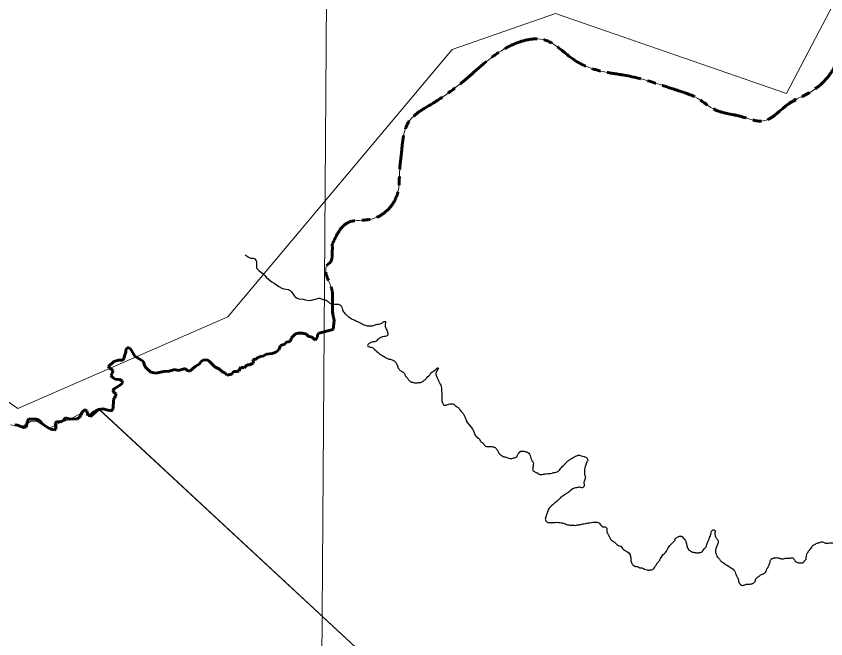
# Model space of a CAD drawing. Extents: x 553962 to 842807, y 8883888 to 9032388.
# Drawn here: x 818165 to 820994, y 9017223 to 9019397 of the extents above; entities that cross this region are included whole.
import ezdxf

# ---------------------------------------------------------------- set-up
doc = ezdxf.new("R2010")
doc.units = 0
doc.header["$LTSCALE"] = 20
doc.linetypes.add('LONG_DASH_SHORT_DASH', pattern=[9.9, 6, -1.2, 1.5, -1.2])
for name, color, linetype, lineweight in [('1', 7, 'Continuous', 13), ('23', 7, 'Continuous', 13), ('24', 7, 'Continuous', 25), ('27', 7, 'Continuous', 13), ('35', 7, 'Continuous', 13), ('40', 7, 'Continuous', 25), ('7', 7, 'LONG_DASH_SHORT_DASH', 60), ('8', 7, 'Continuous', 13)]:
    doc.layers.add(name, color=color, linetype=linetype, lineweight=lineweight)

msp = doc.modelspace()

# ---------------------------------------------------------------- linework, layer by layer
at = {"layer": '1'}
msp.add_lwpolyline([(819280.51, 9023933.13), (819225.88, 9016147.33), (819139.2, 9004420.82)], dxfattribs=at)
at = {"layer": '1', "linetype": 'LONG_DASH_SHORT_DASH', "lineweight": 60}
msp.add_lwpolyline([(818895.76, 9018150.92), (818900.87, 9018143.94), (818918.02, 9018147.06), (818918.02, 9018147.06), (818923.54, 9018156.44), (818938.42, 9018156.72), (818942.91, 9018158.84), (818949.39, 9018171.71), (818961.07, 9018169.38), (818971.24, 9018179.54), (818979.49, 9018179.96), (818993.18, 9018186.21), (818993.56, 9018191.88), (818991.73, 9018197.97), (819000.31, 9018198.76), (819008.54, 9018205.4), (819022.27, 9018209.88), (819025.11, 9018209.06), (819039.46, 9018217.4), (819059.17, 9018219.12), (819072.06, 9018223.85), (819082.35, 9018232.85), (819087.94, 9018247), (819103.15, 9018252.59), (819107.67, 9018258.79), (819122.02, 9018261.18), (819126.33, 9018273.7), (819140.24, 9018287.98), (819150.83, 9018290.33), (819164.75, 9018289.95), (819179.01, 9018286.43), (819185.52, 9018279.19), (819196.03, 9018278.1), (819210.82, 9018266.55), (819217.66, 9018278.04), (819218.09, 9018284.32), (819222.4, 9018290.58), (819271.84, 9018303.4), (819275.99, 9018335.09)], dxfattribs=at)
at = {"layer": '23'}
for points in [[(818895.76, 9018150.92), (818900.87, 9018143.94), (818918.02, 9018147.06), (818918.02, 9018147.06), (818923.54, 9018156.44), (818938.42, 9018156.72), (818942.91, 9018158.84), (818949.39, 9018171.71), (818961.07, 9018169.38), (818971.24, 9018179.54), (818979.49, 9018179.96), (818993.18, 9018186.21), (818993.56, 9018191.88), (818991.73, 9018197.97), (819000.31, 9018198.76), (819008.54, 9018205.4), (819022.27, 9018209.88), (819025.11, 9018209.06), (819039.46, 9018217.4), (819059.17, 9018219.12), (819072.06, 9018223.85), (819082.35, 9018232.85), (819087.94, 9018247), (819103.15, 9018252.59), (819107.67, 9018258.79), (819122.02, 9018261.18), (819126.33, 9018273.7), (819140.24, 9018287.98), (819150.83, 9018290.33), (819164.75, 9018289.95), (819179.01, 9018286.43), (819185.52, 9018279.19), (819196.03, 9018278.1), (819210.82, 9018266.55), (819217.66, 9018278.04), (819218.09, 9018284.32), (819222.4, 9018290.58), (819271.84, 9018303.4), (819276.22, 9018334.01)], [(818454.17, 9018024.27), (818466.82, 9018026.31), (818494.38, 9018018.82), (818502.77, 9018023.3), (818506.34, 9018063.97), (818512.6, 9018070.68), (818512.2, 9018078.86), (818505.56, 9018084.74), (818502.24, 9018091.19), (818506.57, 9018095.91), (818532.79, 9018111.94), (818535.9, 9018116.93), (818535.11, 9018123.68), (818525.35, 9018128.36), (818510.82, 9018129.56), (818503.4, 9018134.24), (818495.67, 9018143.11), (818500.65, 9018152.24), (818502.79, 9018159.86), (818499.67, 9018163.77), (818488.31, 9018168.87), (818486.75, 9018174.34), (818505.96, 9018191.67), (818522.62, 9018195.78), (818536.36, 9018195.81), (818542.21, 9018203.61), (818542.62, 9018211.43), (818547.32, 9018223.95), (818547.33, 9018232.56), (818552.42, 9018239.59), (818558.3, 9018239.59), (818564.17, 9018235.68), (818579.3, 9018210.44), (818609.04, 9018191.68), (818612.68, 9018176.65), (818619.94, 9018167.88), (818635.32, 9018154.08), (818653, 9018150.41), (818680.41, 9018157.05), (818698.88, 9018157.79), (818717.97, 9018163.57), (818732.31, 9018159.87), (818751.9, 9018166.11), (818756.19, 9018165.72), (818762.1, 9018159.86), (818771.48, 9018157.91), (818790.5, 9018174.14), (818803.43, 9018181.97), (818812.45, 9018192.14), (818817.92, 9018196.03), (818831.62, 9018196.83), (818837.54, 9018193.31), (818858.92, 9018172.77), (818875.16, 9018165.09), (818886.54, 9018154.36), (818895.76, 9018150.92)], [(820232.38, 9014602.59), (820302.04, 9014700.09), (820217.45, 9014806.31), (820140.81, 9014863.09), (819970.09, 9014850.21), (819908.31, 9014881.42), (820158.85, 9015075.17), (820030.26, 9015547.58), (820553.73, 9015358.31), (820560.53, 9015546.11), (820588, 9015640.19), (820580.18, 9015810.95), (820561.08, 9016017.47), (820577.15, 9016167.4), (819699.87, 9016380.84), (819632.71, 9016709.19), (819415.46, 9017133.01), (818454.17, 9018024.27)]]:
    msp.add_lwpolyline(points, dxfattribs=at)
for points in [[(819269.3, 9018601.55), (819325.46, 9018677.47), (819406.72, 9018688.87), (819497.34, 9018778.33), (819504.11, 9018853.87), (819512.24, 9018933.23), (819522.57, 9018998.45), (819538.51, 9019031.52), (819618.34, 9019091.67), (819758.67, 9019196.93), (819824.47, 9019252.21), (819925.72, 9019308.14), (820006.88, 9019315.69), (820112.87, 9019245.87), (820220.74, 9019202.94), (820288.82, 9019191.49), (820398.3, 9019163.93), (820463.62, 9019142.26), (820546.42, 9019110.04), (820607.54, 9019070.49), (820693.1, 9019048.48), (820774.98, 9019031.65), (820866.22, 9019092.89), (820937.96, 9019131.39), (821015.58, 9019205.69), (821047.19, 9019260.28), (821084.66, 9019294.24), (821098.4, 9019302.35)], [(819276.22, 9018334.01), (819271.21, 9018357.62), (819270.36, 9018410.14), (819267.64, 9018443.52), (819252.44, 9018482.41), (819254, 9018531.02), (819259.18, 9018534.7), (819269.06, 9018566.39), (819269.3, 9018601.55)]]:
    msp.add_spline(points, degree=3, dxfattribs=at)
at = {"layer": '24'}
msp.add_lwpolyline([(818965.25, 9018563.88), (818978.28, 9018554.18), (818984.67, 9018552.95), (818992.48, 9018552.47), (818996.38, 9018551.45), (818998.8, 9018549.56), (819002.75, 9018543.57), (819004.14, 9018540.52), (819004.74, 9018533.05), (819004.2, 9018522.02), (819004.71, 9018518.06), (819005.44, 9018516.38), (819007.3, 9018513.92), (819011.96, 9018509.03), (819028.19, 9018497.53), (819033.84, 9018492), (819038.34, 9018485.94), (819046.89, 9018478.12), (819058.13, 9018470.22), (819066.06, 9018465.17), (819082.74, 9018453.33), (819092.4, 9018447.52), (819099.35, 9018445.41), (819114.78, 9018442.65), (819122.07, 9018439.04), (819127.03, 9018434.84), (819136.95, 9018420.24), (819140.01, 9018416.84), (819144.09, 9018413.84), (819152.03, 9018410.72), (819167.06, 9018408.98), (819174.13, 9018407.1), (819189.56, 9018404.94), (819196.23, 9018405.51), (819221.7, 9018412.47), (819225.64, 9018412.32), (819235.65, 9018408.48)], dxfattribs=at)
for points in [[(819235.65, 9018408.48), (819251.48, 9018403.56), (819256.01, 9018399.44), (819265.6, 9018392.72), (819269.15, 9018391.66), (819281.87, 9018392.04), (819291.02, 9018391.43), (819295.58, 9018389.86), (819298.6, 9018387.28), (819300.62, 9018385.23), (819303.12, 9018381.64)], [(819303.12, 9018381.64), (819305.04, 9018371.44), (819308.02, 9018365.3), (819313.04, 9018359.65), (819318.08, 9018355.02), (819321.09, 9018351.93), (819331.18, 9018344.19), (819339.26, 9018339.52), (819349.89, 9018334.32), (819356.98, 9018331.2), (819367.1, 9018326.51), (819384.3, 9018318.18), (819396.99, 9018316.01), (819401.57, 9018315.96), (819410.22, 9018316.38), (819422.48, 9018320.32), (819441.36, 9018325.21), (819445.46, 9018328.22), (819450.07, 9018331.23), (819454.64, 9018330.67), (819454.59, 9018326.09), (819454, 9018318.46), (819454.92, 9018310.31), (819457.91, 9018304.68), (819461.39, 9018297.52), (819463.35, 9018290.88), (819463.31, 9018287.32), (819461.72, 9018282.25), (819458.14, 9018280.25), (819448.96, 9018278.31), (819440.8, 9018276.87), (819433.11, 9018271.87), (819427.47, 9018267.85), (819423.34, 9018262.81), (819417.21, 9018260.33), (819411.61, 9018259.88), (819401.9, 9018256.42), (819398.84, 9018254.92), (819392.64, 9018247.36), (819396.3, 9018243.38), (819401.63, 9018242.05), (819408.84, 9018240.57), (819412.88, 9018237.47), (819428.99, 9018223.05), (819434.54, 9018218.42), (819442.11, 9018213.25), (819445.14, 9018211.69), (819447.16, 9018209.63), (819447.66, 9018209.63), (819453.74, 9018207.02), (819459.8, 9018202.88), (819464.35, 9018200.8), (819475.52, 9018198.64), (819485.12, 9018193.45), (819490.16, 9018189.33)], [(819490.16, 9018189.33), (819492.67, 9018186.25), (819494.16, 9018182.67), (819497.14, 9018176.53), (819498.6, 9018170.41), (819501.1, 9018166.82), (819504.61, 9018162.2), (819508.64, 9018158.6), (819514.2, 9018156), (819519.25, 9018152.38), (819522.24, 9018147.26), (819523.72, 9018142.66), (819531.74, 9018132.91), (819534.74, 9018128.3), (819540.27, 9018122.64), (819543.3, 9018120.06), (819547.36, 9018119.51), (819552.94, 9018117.93), (819559.55, 9018117.35), (819564.12, 9018116.79), (819575.84, 9018118.7), (819578.38, 9018118.68), (819582.98, 9018120.16), (819590.68, 9018126.18), (819594.78, 9018129.19), (819597.36, 9018132.22), (819598.9, 9018133.73), (819603.54, 9018138.77), (819609.2, 9018144.3), (819612.31, 9018148.85), (819616.95, 9018154.4), (819625.14, 9018158.9), (819627.19, 9018160.4), (819629.77, 9018163.43), (819631.31, 9018164.43), (819633.36, 9018165.93), (819635.43, 9018168.96), (819638.49, 9018169.95), (819639.99, 9018167.39), (819635.86, 9018161.84), (819633.25, 9018156.26), (819631.65, 9018150.18), (819634.55, 9018136.4), (819639.02, 9018127.2), (819643.98, 9018116.46), (819648.48, 9018108.78), (819650.92, 9018100.1), (819651.34, 9018092.46), (819651.27, 9018086.35), (819652.16, 9018075.15), (819652.06, 9018065.99), (819652.51, 9018061.4), (819652.43, 9018054.28), (819653.88, 9018047.14), (819656.36, 9018042.02)], [(819656.36, 9018042.02), (819660.39, 9018038.93), (819665.99, 9018038.87), (819672.63, 9018041.34), (819675.7, 9018042.33), (819684.36, 9018043.76), (819691.48, 9018043.18), (819696.02, 9018040.59), (819701.56, 9018035.44), (819707.12, 9018031.82), (819711.15, 9018028.72), (819715.15, 9018022.58), (819719.67, 9018017.44), (819721.68, 9018014.87), (819726.2, 9018010.24), (819730.67, 9018001.04), (819735.63, 9017989.79), (819737.61, 9017984.68), (819742.1, 9017977), (819763.64, 9017947.25), (819769.07, 9017933.46), (819772.59, 9017929.86), (819778.12, 9017924.2), (819783.17, 9017920.58), (819786.64, 9017912.91), (819794.72, 9017907.74), (819800.23, 9017900.05), (819805.27, 9017895.92), (819810.86, 9017894.85), (819815.94, 9017894.79), (819823.58, 9017895.22), (819830.17, 9017893.62), (819833.72, 9017892.57), (819838.28, 9017890.99), (819840.8, 9017888.93), (819847.3, 9017879.19), (819849.79, 9017874.08), (819852.29, 9017869.98), (819857.33, 9017865.86), (819861.86, 9017862.24), (819863.89, 9017861.21), (819867.93, 9017859.13), (819873.52, 9017858.05), (819879.1, 9017856.46), (819893.3, 9017852.75), (819906.56, 9017855.67), (819909.62, 9017856.14), (819913.72, 9017859.15), (819916.84, 9017864.72), (819928.69, 9017877.82), (819943.43, 9017877.16), (819948.5, 9017875.58), (819953.06, 9017874), (819962.04, 9017858.13), (819964.98, 9017848.94)], [(819964.98, 9017848.94), (819968.97, 9017841.78), (819970.98, 9017839.72), (819971.4, 9017831.57), (819970.82, 9017824.96), (819969.72, 9017818.36), (819969.65, 9017812.25), (819971.65, 9017809.18), (819975.7, 9017807.61), (819981.25, 9017803.48), (819985.82, 9017802.92), (819991.87, 9017797.77), (820002.04, 9017797.15), (820016.82, 9017799.54), (820037.19, 9017801.87), (820041.79, 9017803.35), (820047.39, 9017803.8), (820055.56, 9017806.25), (820058.63, 9017808.26), (820062.74, 9017811.78), (820068.42, 9017818.84), (820080.27, 9017831.95), (820084.9, 9017836.48), (820093.14, 9017845.04), (820103.38, 9017851.04), (820119.77, 9017860.54), (820123.86, 9017862.53), (820127.44, 9017864.02), (820139.12, 9017862.37), (820158.37, 9017854.53), (820161.82, 9017845.33), (820159.23, 9017840.78), (820153.98, 9017826.59), (820152.94, 9017824.56), (820150.67, 9017804.23), (820151.08, 9017795.58), (820152.57, 9017792.51), (820153.54, 9017788.42), (820150.35, 9017776.24), (820149.17, 9017762.01), (820148.57, 9017753.87), (820145.5, 9017752.89), (820143.44, 9017750.87), (820137.86, 9017751.95), (820125.64, 9017751.06), (820119.02, 9017750.11), (820095.45, 9017735.6), (820088.27, 9017730.59), (820082.63, 9017727.09), (820076.47, 9017722.06), (820068.28, 9017717.57), (820062.61, 9017711.01), (820058.5, 9017707.5), (820055.93, 9017705.49), (820052.33, 9017701.96)], [(820052.33, 9017701.96), (820030.23, 9017682.35), (820025.06, 9017675.28), (820019.82, 9017661.59), (820016.14, 9017651.45), (820015.59, 9017647.9), (820013.48, 9017641.3), (820019.97, 9017630.55), (820032.68, 9017629.4), (820036.7, 9017628.64), (820039.28, 9017628.82), (820060.15, 9017629.62), (820068.79, 9017628.51), (820079.94, 9017625.34), (820091.09, 9017621.15), (820097.18, 9017620.57), (820104.3, 9017619.99), (820114.47, 9017619.37), (820118.03, 9017619.33), (820119.04, 9017619.32), (820126.69, 9017620.77), (820130.26, 9017621.24), (820145.05, 9017624.14), (820152.69, 9017625.58), (820164.42, 9017627.5), (820173.6, 9017629.43), (820183.28, 9017630.86), (820190.91, 9017630.78), (820198.02, 9017629.68), (820202.57, 9017627.09), (820206.06, 9017621.46), (820211.6, 9017616.31), (820219.2, 9017613.68), (820224.79, 9017613.12), (820229.18, 9017596.78), (820234.15, 9017586.05), (820239.11, 9017575.31), (820244.62, 9017568.12), (820251.68, 9017562.45), (820261.26, 9017555.22), (820267.3, 9017549.56), (820278.44, 9017544.86), (820283.96, 9017538.19), (820290.01, 9017533.04), (820298.6, 9017527.86), (820305.16, 9017523.21), (820309.66, 9017516.55), (820310.64, 9017513.48), (820312.11, 9017508.38), (820312.49, 9017505.47)], [(820584.97, 9017568.6), (820590.75, 9017584.31), (820591.81, 9017587.86), (820592.88, 9017592.43), (820594.97, 9017598.01), (820596.02, 9017600.03), (820600.12, 9017603.55), (820602.67, 9017603.52), (820606.7, 9017599.92), (820606.62, 9017592.8), (820607.51, 9017582.1), (820609.99, 9017576.48), (820612.99, 9017571.86), (820615.5, 9017569.29), (820617.49, 9017565.2), (820616.36, 9017555.54), (820612.17, 9017544.39), (820610.06, 9017537.8), (820607.91, 9017528.15), (820611.84, 9017515.9), (820615.32, 9017508.74), (820618.33, 9017505.14), (820622.35, 9017501.03), (820629.38, 9017492.3), (820633.42, 9017490.22), (820645.54, 9017481.95), (820653.62, 9017477.29), (820660.68, 9017471.61), (820663.21, 9017470.57), (820670.28, 9017465.92), (820674.8, 9017460.27), (820678.26, 9017451.58), (820682.71, 9017440.85), (820685.71, 9017436.24), (820688.2, 9017431.63), (820688.65, 9017426.54), (820689.13, 9017423.48), (820691.09, 9017417.35), (820695.62, 9017412.72), (820702.2, 9017409.6), (820706.27, 9017410.06), (820710.86, 9017411.54), (820715.47, 9017413.53), (820723.1, 9017413.96), (820736.35, 9017415.34), (820739.92, 9017416.83), (820745.06, 9017421.36), (820747.66, 9017425.91), (820749.76, 9017432), (820754.4, 9017437.54), (820757.99, 9017439.54), (820761.07, 9017442.05), (820769.27, 9017447.06), (820780.01, 9017452.54), (820788.32, 9017467.21)], [(820312.49, 9017505.47), (820313.44, 9017491.57), (820316.44, 9017486.45), (820319.44, 9017481.84), (820326.51, 9017477.18), (820329.54, 9017475.62), (820335.64, 9017475.05), (820344.24, 9017470.89), (820349.84, 9017471.34), (820353.39, 9017470.28), (820360.47, 9017466.64), (820369.09, 9017464.01), (820373.66, 9017462.94), (820378.75, 9017463.4), (820384.86, 9017463.84), (820399.26, 9017477.43), (820405.48, 9017488.05), (820410.12, 9017492.58), (820416.35, 9017503.71), (820420.5, 9017510.79), (820425.67, 9017517.86), (820431.31, 9017521.88), (820436.46, 9017527.93), (820438.54, 9017530.96), (820443.75, 9017542.1), (820455.09, 9017555.21), (820466.42, 9017566.8)], [(820466.42, 9017566.8), (820468.01, 9017572.38), (820471.1, 9017575.91), (820475.71, 9017578.4), (820479.3, 9017580.91), (820485.41, 9017581.86), (820489.48, 9017581.31), (820495.51, 9017575.14), (820498.53, 9017572.06), (820503.54, 9017565.9), (820505.02, 9017561.81), (820506.98, 9017554.66), (820507.94, 9017549.56), (820508.92, 9017547.01), (820508.9, 9017544.97), (820511.38, 9017539.86), (820513.38, 9017536.28), (820515.88, 9017532.69), (820518.41, 9017531.64), (820524.47, 9017527.51), (820531.06, 9017525.4), (820537.66, 9017524.31), (820541.72, 9017523.76), (820548.34, 9017523.69), (820552.92, 9017524.15), (820558.03, 9017525.62), (820564.18, 9017530.14), (820569.36, 9017537.72), (820576.06, 9017545.28), (820577.11, 9017548.32), (820579.22, 9017555.43), (820582.38, 9017564.04), (820584.97, 9017568.6)], [(820788.32, 9017467.21), (820792.99, 9017474.8), (820795.07, 9017479.35), (820797.17, 9017484.42), (820798.22, 9017487.97), (820799.8, 9017492.03), (820799.84, 9017495.59), (820802.43, 9017500.14), (820805.52, 9017503.16), (820808.58, 9017503.64), (820809.09, 9017503.63), (820812.16, 9017505.64), (820817.26, 9017506.09), (820822.86, 9017506.54), (820833.51, 9017503.88), (820839.6, 9017502.8), (820842.65, 9017502.77), (820845.71, 9017502.74), (820853.35, 9017504.18), (820858.45, 9017504.64), (820863.03, 9017505.1), (820869.13, 9017505.03), (820874.23, 9017506), (820878.81, 9017505.95), (820882.32, 9017501.33), (820884.33, 9017499.28), (820887.32, 9017494.16), (820894.91, 9017490), (820898.96, 9017488.94), (820904.55, 9017488.38), (820912.19, 9017488.8), (820919.38, 9017494.32), (820920.42, 9017496.35), (820925.56, 9017500.88), (820925.61, 9017505.46), (820926.18, 9017510.54), (820927.28, 9017518.16), (820931.94, 9017525.74), (820936.08, 9017531.3), (820944.86, 9017542.91), (820948.49, 9017548.98), (820952.58, 9017550.97), (820957.7, 9017553.46), (820963.34, 9017557.47), (820969.96, 9017558.42), (820976.61, 9017560.9), (820978.65, 9017561.38), (820982.21, 9017561.85), (820990.31, 9017557.7), (821002.51, 9017557.57), (821010.66, 9017558.5), (821022.35, 9017557.36), (821030, 9017559.31), (821035.1, 9017559.77), (821042.72, 9017559.18)]]:
    msp.add_spline(points, degree=3, dxfattribs=at)
at = {"layer": '27'}
msp.add_lwpolyline([(819415.46, 9017133.01), (818454.14, 9018024.48), (818456.39, 9018023.38), (818426.5, 9017996.79), (818409.89, 9018020.05), (818383.31, 9018006.76), (818353.41, 9017990.14), (818316.87, 9017976.84), (818277, 9017956.9), (818237.14, 9017983.49), (818217.2, 9017983.49), (818183.98, 9017963.55), (818144.12, 9017970.2)], dxfattribs=at)
at = {"layer": '35'}
msp.add_lwpolyline([(819415.46, 9017133.01), (818454.14, 9018024.48), (818456.39, 9018023.38), (818426.5, 9017996.79), (818409.89, 9018020.05), (818383.31, 9018006.76), (818353.41, 9017990.14), (818316.87, 9017976.84), (818277, 9017956.9), (818237.14, 9017983.49), (818217.2, 9017983.49), (818183.98, 9017963.55), (818144.12, 9017970.2)], dxfattribs=at)
at = {"layer": '40'}
msp.add_spline([(834516.23, 9024088.7), (834406.32, 9023062.61), (832208.25, 9018884.91), (827958.64, 9013937.63), (824002.12, 9008990.35), (821510.96, 9005985.34), (820375.28, 9004153.02)], degree=3, dxfattribs=at)
msp.add_spline([(834516.23, 9024088.7), (834406.32, 9023062.61), (832208.25, 9018884.91), (827958.64, 9013937.63), (824002.12, 9008990.35), (821510.96, 9005985.34), (820375.28, 9004153.02)], degree=3, dxfattribs=at)
at = {"layer": '7'}
for points in [[(818895.76, 9018150.92), (818900.87, 9018143.94), (818918.02, 9018147.06), (818918.02, 9018147.06), (818923.54, 9018156.44), (818938.42, 9018156.72), (818942.91, 9018158.84), (818949.39, 9018171.71), (818961.07, 9018169.38), (818971.24, 9018179.54), (818979.49, 9018179.96), (818993.18, 9018186.21), (818993.56, 9018191.88), (818991.73, 9018197.97), (819000.31, 9018198.76), (819008.54, 9018205.4), (819022.27, 9018209.88), (819025.11, 9018209.06), (819039.46, 9018217.4), (819059.17, 9018219.12), (819072.06, 9018223.85), (819082.35, 9018232.85), (819087.94, 9018247), (819103.15, 9018252.59), (819107.67, 9018258.79), (819122.02, 9018261.18), (819126.33, 9018273.7), (819140.24, 9018287.98), (819150.83, 9018290.33), (819164.75, 9018289.95), (819179.01, 9018286.43), (819185.52, 9018279.19), (819196.03, 9018278.1), (819210.82, 9018266.55), (819217.66, 9018278.04), (819218.09, 9018284.32), (819222.4, 9018290.58), (819271.84, 9018303.4), (819275.99, 9018335.09)], [(818159.31, 9017970.51), (818168.72, 9017968.95), (818189.89, 9017960.74), (818198.87, 9017962.69), (818203.62, 9017984.21), (818209.52, 9017990.86), (818234.73, 9017990.28), (818242.62, 9017987.92), (818250.06, 9017982.83), (818254.78, 9017974.63), (818266.53, 9017966.02), (818285.55, 9017955.26), (818298.09, 9017952.53), (818303.17, 9017955.26), (818303.57, 9017965.43), (818301.25, 9017976.72), (818305.34, 9017981.69), (818322.26, 9017980.43), (818331.47, 9017988.05), (818336.58, 9017995.07), (818351.45, 9017990.28), (818378.99, 9017991.36), (818386.85, 9017998.26), (818394.87, 9018014.33), (818405.45, 9018023.71), (818411.49, 9018019.42), (818413.64, 9018008.09), (818416.56, 9018002.83), (818422.81, 9018002.42), (818433.58, 9018013.87), (818453.55, 9018024.17), (818466.82, 9018026.31), (818494.38, 9018018.82), (818502.77, 9018023.3), (818506.34, 9018063.97), (818512.6, 9018070.68), (818512.2, 9018078.86), (818505.56, 9018084.74), (818502.24, 9018091.19), (818506.57, 9018095.91), (818532.79, 9018111.94), (818535.9, 9018116.93), (818535.11, 9018123.68), (818525.35, 9018128.36), (818510.82, 9018129.56), (818503.4, 9018134.24), (818495.67, 9018143.11), (818500.65, 9018152.24), (818502.79, 9018159.86), (818499.67, 9018163.77), (818488.31, 9018168.87), (818486.75, 9018174.34), (818505.96, 9018191.67), (818522.62, 9018195.78), (818536.36, 9018195.81), (818542.21, 9018203.61), (818542.62, 9018211.43), (818547.32, 9018223.95), (818547.33, 9018232.56), (818552.42, 9018239.59), (818558.3, 9018239.59), (818564.17, 9018235.68), (818579.3, 9018210.44), (818609.04, 9018191.68), (818612.68, 9018176.65), (818619.94, 9018167.88), (818635.32, 9018154.08), (818653, 9018150.41), (818680.41, 9018157.05), (818698.88, 9018157.79), (818717.97, 9018163.57), (818732.31, 9018159.87), (818751.9, 9018166.11), (818756.19, 9018165.72), (818762.1, 9018159.86), (818771.48, 9018157.91), (818790.5, 9018174.14), (818803.43, 9018181.97), (818812.45, 9018192.14), (818817.92, 9018196.03), (818831.62, 9018196.83), (818837.54, 9018193.31), (818858.92, 9018172.77), (818875.16, 9018165.09), (818886.54, 9018154.36), (818895.76, 9018150.92)], [(818159.31, 9017970.51), (818168.72, 9017968.95), (818189.89, 9017960.74), (818198.87, 9017962.69), (818203.62, 9017984.21), (818209.52, 9017990.86), (818234.73, 9017990.28), (818242.62, 9017987.92), (818250.06, 9017982.83), (818254.78, 9017974.63), (818266.53, 9017966.02), (818285.55, 9017955.26), (818298.09, 9017952.53), (818303.17, 9017955.26), (818303.57, 9017965.43), (818301.25, 9017976.72), (818305.34, 9017981.69), (818322.26, 9017980.43), (818331.47, 9017988.05), (818336.58, 9017995.07), (818351.45, 9017990.28), (818378.99, 9017991.36), (818386.85, 9017998.26), (818394.87, 9018014.33), (818405.45, 9018023.71), (818411.49, 9018019.42), (818413.64, 9018008.09), (818416.56, 9018002.83), (818422.81, 9018002.42), (818433.58, 9018013.87), (818453.55, 9018024.17), (818461.34, 9018025.43)]]:
    msp.add_lwpolyline(points, dxfattribs=at)
for points in [[(819269.3, 9018601.55), (819325.46, 9018677.47), (819406.72, 9018688.87), (819497.34, 9018778.33), (819504.11, 9018853.87), (819512.24, 9018933.23), (819522.57, 9018998.45), (819538.51, 9019031.52), (819618.34, 9019091.67), (819758.67, 9019196.93), (819824.47, 9019252.21), (819925.72, 9019308.14), (820006.88, 9019315.69), (820112.87, 9019245.87), (820220.74, 9019202.94), (820288.82, 9019191.49), (820398.3, 9019163.93), (820463.62, 9019142.26), (820546.42, 9019110.04), (820607.54, 9019070.49), (820693.1, 9019048.48), (820774.98, 9019031.65), (820866.22, 9019092.89), (820937.96, 9019131.39), (821015.58, 9019205.69), (821047.19, 9019260.28), (821084.66, 9019294.24), (821098.4, 9019302.35)], [(819269.3, 9018601.55), (819325.46, 9018677.47), (819406.72, 9018688.87), (819497.34, 9018778.33), (819504.11, 9018853.87), (819512.24, 9018933.23), (819522.57, 9018998.45), (819538.51, 9019031.52), (819618.34, 9019091.67), (819758.67, 9019196.93), (819824.47, 9019252.21), (819925.72, 9019308.14), (820006.88, 9019315.69), (820112.87, 9019245.87), (820220.74, 9019202.94), (820288.82, 9019191.49), (820398.3, 9019163.93), (820463.62, 9019142.26), (820546.42, 9019110.04), (820607.54, 9019070.49), (820693.1, 9019048.48), (820774.98, 9019031.65), (820866.22, 9019092.89), (820937.96, 9019131.39), (820960.42, 9019147.81)], [(819269.3, 9018601.55), (819325.46, 9018677.47), (819406.72, 9018688.87), (819497.34, 9018778.33), (819504.11, 9018853.87), (819512.24, 9018933.23), (819522.57, 9018998.45), (819538.51, 9019031.52), (819618.34, 9019091.67), (819758.67, 9019196.93), (819824.47, 9019252.21), (819925.72, 9019308.14), (820006.88, 9019315.69), (820112.87, 9019245.87), (820220.74, 9019202.94), (820288.82, 9019191.49), (820398.3, 9019163.93), (820463.62, 9019142.26), (820546.42, 9019110.04), (820607.54, 9019070.49), (820693.1, 9019048.48), (820774.98, 9019031.65), (820866.22, 9019092.89), (820937.96, 9019131.39), (820960.42, 9019147.81)], [(819276.22, 9018334.01), (819271.21, 9018357.62), (819270.36, 9018410.14), (819267.64, 9018443.52), (819252.44, 9018482.41), (819254, 9018531.02), (819259.18, 9018534.7), (819269.06, 9018566.39), (819269.3, 9018601.55)]]:
    msp.add_spline(points, degree=3, dxfattribs=at)
at = {"layer": '8'}
msp.add_lwpolyline([(806133.16, 9022695.56), (806529.04, 9021665.75), (807783.76, 9022273.72), (808229.19, 9022162.3), (808605.03, 9021591.29), (810067.64, 9020902.94), (810762.61, 9020170.73), (811277.64, 9019376.89), (812732.78, 9019072.01), (813178.21, 9018626.34), (814263.96, 9017567.88), (814695.48, 9018668.12), (816360.77, 9018905.19), (817307.32, 9018626.64), (818170.35, 9018027.78), (818904.32, 9018347.81), (819687.62, 9019281.22), (820049.54, 9019406.56), (820856.89, 9019128.02), (821753.47, 9020839.15)], dxfattribs=at)

doc.saveas('drawing.dxf')
